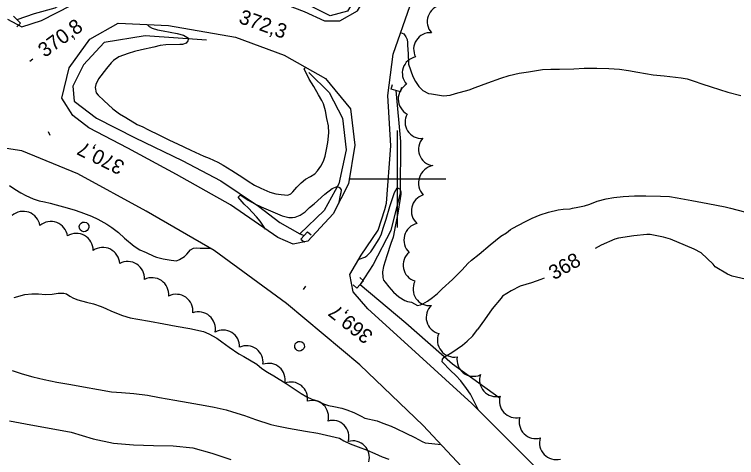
# Model space of a CAD drawing. Extents: x 287698 to 290158, y 5234163 to 5237182.
# Drawn here: x 288721 to 288870, y 5235742.5 to 5235833.9 of the extents above; entities that cross this region are included whole.
import ezdxf

# ---------------------------------------------------------------- set-up
doc = ezdxf.new("R2010")
doc.units = 0
for name, color, linetype in [('Niveau 1', 7, 'Continuous'), ('Niveau 2', 7, 'Continuous'), ('Niveau 21', 7, 'Continuous'), ('Niveau 26', 7, 'Continuous'), ('Niveau 3', 7, 'Continuous'), ('Niveau 36', 7, 'Continuous'), ('Niveau 4', 7, 'Continuous'), ('Niveau 44', 7, 'Continuous'), ('Niveau 61', 7, 'Continuous')]:
    doc.layers.add(name, color=color, linetype=linetype)

msp = doc.modelspace()

# ---------------------------------------------------------------- linework, layer by layer
at = {"layer": 'Niveau 1'}
for points in [[(288720.03, 5235798.67), (288721.13, 5235797.86), (288722.32, 5235797.13), (288723.37, 5235796.57), (288724.9, 5235795.9), (288726.12, 5235795.48), (288727.23, 5235795.29), (288728.4, 5235795.02), (288729.67, 5235794.63), (288731.15, 5235794.24), (288733.35, 5235793.6), (288734.74, 5235793.11), (288736.93, 5235792.28), (288738.25, 5235791.66), (288740.12, 5235790.67), (288741.14, 5235789.97), (288742.47, 5235788.93), (288743.76, 5235787.77), (288745.72, 5235786.09), (288746.93, 5235785.35), (288748.23, 5235784.8), (288749.76, 5235784.04), (288750.34, 5235783.82), (288751.72, 5235783.5), (288753.39, 5235783.2), (288754.49, 5235783.12), (288755.07, 5235783.38), (288756.1, 5235784.01), (288756.6, 5235784.48), (288757.37, 5235785.39), (288758, 5235785.69), (288758.63, 5235785.76), (288759.35, 5235785.68), (288761.38, 5235785.71)], [(288772.82, 5235789.66), (288771.71, 5235791.28), (288770.94, 5235792.16), (288769.31, 5235793.94), (288768.43, 5235794.8), (288767.15, 5235796.23), (288767.56, 5235796.62), (288768.19, 5235796.29), (288769.23, 5235795.58), (288770.59, 5235794.85), (288771.9, 5235794.25), (288774.32, 5235793.18), (288776.25, 5235792.38), (288777.62, 5235792.05), (288778.41, 5235792.03), (288778.92, 5235792.12), (288780, 5235792.55), (288781.03, 5235793.23), (288781.9, 5235794.09), (288782.83, 5235794.89), (288785.06, 5235796.82), (288786.54, 5235797.99), (288787.6, 5235798.42), (288788.08, 5235798.23), (288788.39, 5235797.72), (288788.37, 5235797.16), (288788.24, 5235796.66), (288787.85, 5235794.85)], [(288792.11, 5235783.46), (288793.27, 5235783.83), (288793.72, 5235784.1), (288794.57, 5235784.97), (288794.94, 5235785.55), (288796.24, 5235787.66), (288796.72, 5235788.66), (288797.05, 5235789.83), (288797.67, 5235791.72), (288798.43, 5235794.28), (288798.89, 5235795.53), (288799.4, 5235797.17), (288799.97, 5235798.17), (288800.53, 5235797.93), (288800.75, 5235797.3), (288800.76, 5235796.79), (288800.62, 5235795.99), (288800.09, 5235792.96), (288799.64, 5235790.5), (288799.13, 5235787.98), (288798.68, 5235786.68), (288797.81, 5235784.14), (288797.15, 5235781.95), (288796.96, 5235780.81), (288797, 5235779.63), (288797.17, 5235779.13), (288797.48, 5235778.67), (288798.25, 5235777.7), (288799.21, 5235776.66), (288800.34, 5235775.64), (288801.52, 5235774.9), (288802.12, 5235774.71), (288802.9, 5235774.57)], [(288802.9, 5235774.57), (288804.14, 5235773.9), (288804.76, 5235774.01), (288805.24, 5235774.2), (288806.26, 5235774.79), (288807.26, 5235775.52), (288808.27, 5235776.35), (288809.25, 5235777.28), (288811.38, 5235779.25), (288813.4, 5235781.24), (288814.56, 5235782.55), (288815.27, 5235783.2), (288816.85, 5235784.49), (288819.15, 5235786.42), (288821.33, 5235788.18), (288822.51, 5235788.87), (288823.32, 5235789.54), (288823.81, 5235789.81), (288826.29, 5235791.17), (288827.84, 5235791.92), (288829.47, 5235792.56), (288831.17, 5235793.14), (288833.18, 5235793.6), (288834.2, 5235793.73), (288835.64, 5235793.8), (288836.13, 5235793.96), (288837.23, 5235794.15), (288838.59, 5235794.46), (288839.72, 5235794.81), (288841.23, 5235795.4), (288843.05, 5235795.91), (288844.67, 5235796.16), (288846.6, 5235796.38), (288848.92, 5235796.5), (288851.26, 5235796.49), (288854.29, 5235796.45), (288856.11, 5235796.34), (288857.73, 5235796.07), (288860.72, 5235795.54), (288864.06, 5235794.95), (288867.6, 5235794.27), (288868.7, 5235793.98), (288871.61, 5235793.19)]]:
    msp.add_lwpolyline(points, dxfattribs=at)
at = {"layer": 'Niveau 2'}
for points in [[(288748.41, 5235831.89), (288748.85, 5235831.44), (288749.45, 5235831.13), (288750.51, 5235830.75), (288751.69, 5235830.54), (288754.62, 5235830.02), (288755.93, 5235829.68), (288756.92, 5235829.02), (288756.82, 5235828.5), (288756.43, 5235828.01), (288755.72, 5235827.76), (288755.13, 5235827.74), (288752.26, 5235827.65), (288751.06, 5235827.5), (288749.81, 5235827.22), (288747.22, 5235826.67), (288745.8, 5235826.3), (288744.51, 5235825.88), (288742.58, 5235825.16), (288741.44, 5235824.44), (288740.96, 5235823.95), (288740.05, 5235822.82), (288738.38, 5235820.64), (288737.82, 5235819.47), (288737.71, 5235818.88), (288737.88, 5235817.77), (288738.32, 5235817.25), (288739.48, 5235816.18), (288741.31, 5235814.46), (288742.71, 5235813.44), (288744.03, 5235812.64), (288746.38, 5235811.24), (288747.55, 5235810.74), (288748.58, 5235810.21), (288750.98, 5235809.05), (288753.03, 5235807.99), (288754.67, 5235807.23), (288757.39, 5235805.96), (288760.08, 5235804.71), (288761.19, 5235804.29), (288762.98, 5235803.48), (288764.08, 5235802.83), (288765.9, 5235801.71), (288768.13, 5235800.31), (288769.25, 5235799.51), (288770.53, 5235798.74), (288771.83, 5235798.1), (288773.7, 5235797.25), (288774.93, 5235796.93), (288776.04, 5235796.75), (288777.45, 5235796.66), (288778.01, 5235796.95), (288778.43, 5235797.34), (288779.27, 5235798.33), (288780.17, 5235799.19), (288781.07, 5235799.92), (288782.09, 5235800.49), (288782.97, 5235801.08), (288783.53, 5235801.65), (288784.25, 5235802.62), (288784.75, 5235803.63), (288785.14, 5235804.72), (288785.43, 5235806.05), (288785.68, 5235807.5), (288785.91, 5235809.52)], [(288800.68, 5235830.21), (288801.33, 5235829.94), (288801.76, 5235829.35), (288802.01, 5235828.8), (288802.13, 5235828.16), (288802.13, 5235827.61), (288802.25, 5235825.82), (288802.32, 5235823.82), (288802.33, 5235823.66)], [(288785.91, 5235809.52), (288785.79, 5235810.97), (288785.48, 5235812.45), (288785.21, 5235814.06), (288784.76, 5235815.51), (288784.44, 5235816.16), (288783.74, 5235817.32), (288782.77, 5235819.08), (288781.81, 5235820.61), (288780.79, 5235822.69), (288781.15, 5235823.03)], [(288802.33, 5235823.66), (288803.18, 5235821.12), (288803.72, 5235820.1), (288804.44, 5235819.04), (288805.28, 5235818.23), (288806.44, 5235817.64), (288807.07, 5235817.53), (288809.54, 5235817.14), (288810.88, 5235817.3), (288812, 5235817.61), (288814.82, 5235818.41), (288816.03, 5235818.85), (288818.65, 5235819.8), (288821.33, 5235820.79), (288823.08, 5235821.33), (288825.1, 5235821.79), (288827.07, 5235822.13), (288829.92, 5235822.57), (288831.69, 5235822.66), (288833.46, 5235822.66), (288836.39, 5235822.71), (288838.56, 5235822.83), (288841.12, 5235822.85), (288843.63, 5235822.77), (288845.83, 5235822.63), (288847.71, 5235822.38), (288849.58, 5235822.05), (288852.77, 5235821.51), (288855.07, 5235821.26), (288858.54, 5235820.85), (288859.79, 5235820.62), (288861.26, 5235820.18), (288862.81, 5235819.62), (288864.76, 5235818.97), (288868.19, 5235817.9), (288870.83, 5235817.24)], [(288883.6, 5235775.74), (288881.74, 5235776.63), (288879.89, 5235777.12), (288878.83, 5235777.36), (288876.59, 5235778.11), (288873.81, 5235778.84), (288871.74, 5235779.3), (288869.05, 5235779.95), (288868.11, 5235780.36), (288865.53, 5235781.88), (288865.13, 5235782.38), (288862.66, 5235784.72), (288861.22, 5235785.52), (288859.45, 5235786.29), (288856.38, 5235787.53), (288854.87, 5235788), (288852.16, 5235788.52), (288851.48, 5235788.56), (288848.76, 5235788.23), (288845.59, 5235787.8), (288844.84, 5235787.56), (288842.07, 5235786.3), (288840.84, 5235785.65)], [(288830.31, 5235779.52), (288829.62, 5235779.23), (288827.66, 5235778.54), (288825.31, 5235777.83), (288823.49, 5235776.88), (288821.67, 5235775.79), (288821.4, 5235775.4), (288819.54, 5235773.22), (288817.95, 5235770.95), (288816.51, 5235768.93)], [(288720.99, 5235775.55), (288723.21, 5235776.13), (288724.6, 5235776.29), (288726.02, 5235776.3), (288727.46, 5235776.17), (288728.82, 5235776.22), (288730.08, 5235776.42), (288731.24, 5235776.43), (288731.74, 5235776.3), (288732.44, 5235775.8), (288733.19, 5235775.4), (288734.09, 5235775.07), (288735.89, 5235774.55), (288737.35, 5235774.23), (288738.94, 5235773.69), (288739.87, 5235773.23), (288741.04, 5235772.73), (288743.35, 5235771.81), (288744.92, 5235771.33), (288746.51, 5235771.03), (288748.92, 5235770.61), (288751.87, 5235770.08), (288754.42, 5235769.63), (288757.24, 5235769.14), (288760.06, 5235768.54), (288761.13, 5235768), (288762.8, 5235767.1), (288763.84, 5235766.4), (288765.32, 5235765.29), (288767.29, 5235763.9), (288768.33, 5235763.33), (288771.01, 5235761.75), (288772.09, 5235760.9), (288773.26, 5235760.09), (288774.53, 5235759.35), (288777.05, 5235757.8), (288778.31, 5235756.93), (288780.16, 5235755.71), (288781.32, 5235755.02), (288782.37, 5235754.56), (288783.75, 5235754.13), (288784.77, 5235753.58), (288785.79, 5235753.23), (288786.94, 5235753.04), (288788.54, 5235752.7), (288789.57, 5235752.35), (288791, 5235751.76), (288792.53, 5235751.01), (288793.3, 5235750.63)], [(288816.67, 5235752.38), (288816.06, 5235753.68), (288815.07, 5235755.55), (288814.28, 5235756.73), (288813.07, 5235758.35), (288812.1, 5235759.41), (288810.98, 5235760.46), (288809.25, 5235762.28), (288809.32, 5235762.83), (288809.67, 5235763.21), (288810.08, 5235763.51), (288811.22, 5235764.2), (288813.46, 5235765.66), (288814.42, 5235766.5), (288815.6, 5235767.58), (288816.51, 5235768.93)], [(288720.57, 5235760.46), (288722.62, 5235759.79), (288724.8, 5235759.13), (288727.14, 5235758.58), (288729.75, 5235758.08), (288732.69, 5235757.56), (288735.3, 5235757.1), (288738.37, 5235756.56), (288741.05, 5235756.09), (288743.15, 5235755.9), (288745.69, 5235755.7), (288748.5, 5235755.34), (288750.94, 5235754.91), (288754.15, 5235754.34), (288756.89, 5235753.86), (288760.36, 5235753.25), (288762.24, 5235752.87), (288764.68, 5235752.31), (288765.99, 5235751.93), (288768.49, 5235751.14), (288770.72, 5235750.36), (288773.94, 5235749.29), (288775.15, 5235749.01), (288777.53, 5235748.58), (288781.06, 5235747.95), (288783.64, 5235747.5), (288785.4, 5235747.13), (288788.07, 5235746.47), (288788.96, 5235745.92), (288790.26, 5235745.32), (288791.93, 5235744.68), (288793.76, 5235744.04), (288795.35, 5235743.3), (288796.9, 5235742.64), (288798.22, 5235742.15)], [(288720.05, 5235750.05), (288724.43, 5235749.25), (288728.58, 5235748.52), (288732.75, 5235747.72), (288737.3, 5235746.39), (288741.46, 5235745.43), (288745.61, 5235745.1), (288749.75, 5235744.98), (288753.77, 5235744.91), (288757.83, 5235744.5), (288761.76, 5235743.4), (288765.67, 5235742.11)], [(288793.3, 5235750.63), (288795.84, 5235750.04), (288797, 5235749.58), (288798.72, 5235748.97), (288799.77, 5235748.46), (288801.76, 5235747.54), (288803.62, 5235746.63), (288805.12, 5235745.78), (288805.77, 5235745.55), (288807.1, 5235745.41), (288809.05, 5235745.16)]]:
    msp.add_lwpolyline(points, dxfattribs=at)
at = {"layer": 'Niveau 21'}
for points in [[(288797.8, 5235794.98), (288798.67, 5235806.8), (288798.04, 5235817.24), (288799.13, 5235825.74), (288802.63, 5235835.82), (288808.09, 5235846.63), (288817.08, 5235863.08), (288824.94, 5235876.96), (288833.55, 5235892.2), (288842.78, 5235910.19), (288853.09, 5235928.23)], [(288719.61, 5235832.97), (288722.57, 5235831.41), (288726.63, 5235832.7), (288732.8, 5235835.89), (288738.18, 5235838.86), (288744.81, 5235840.49), (288752.71, 5235840.93), (288759.32, 5235840.41), (288767, 5235839.16), (288774.47, 5235837.04), (288780.78, 5235834.52), (288785, 5235832.64), (288788.13, 5235832.61), (288791.76, 5235834.71), (288795.38, 5235840.75), (288801.49, 5235853.85), (288807.31, 5235864.32), (288812.97, 5235874.09), (288818.02, 5235882.46), (288823.57, 5235893.62), (288827.03, 5235900.87)], [(288733.11, 5235813.12), (288730.84, 5235816.66), (288732.35, 5235822.89), (288736.6, 5235828.86), (288742.41, 5235832.17), (288752.79, 5235831.68), (288766.63, 5235829.28), (288776.67, 5235825.56), (288785.21, 5235820.75), (288790.33, 5235814.45), (288791.24, 5235806.95), (288789.96, 5235799.01), (288786.78, 5235792.76), (288781.53, 5235787.17), (288778.54, 5235786.51), (288775.34, 5235787.93), (288765.58, 5235794.64), (288754.47, 5235800.91), (288744.44, 5235806.32), (288736.4, 5235810.55), (288733.11, 5235813.12)], [(288930.12, 5235481.92), (288923.96, 5235498.58), (288917.4, 5235516.56), (288911.7, 5235532.16), (288905.14, 5235550.55), (288898.43, 5235571.09), (288892.3, 5235587.97), (288884.77, 5235607.98), (288876.58, 5235630.61), (288870.03, 5235650.2), (288863.94, 5235666.55), (288857.87, 5235680.15), (288851, 5235692.38), (288841.37, 5235707.56), (288830.57, 5235721.47), (288817.25, 5235736.39), (288805.35, 5235749.11), (288792.27, 5235761.66), (288777.13, 5235774.32), (288762.23, 5235785.22), (288748.23, 5235793.37), (288734.09, 5235801.03), (288722.53, 5235805.81), (288711.22, 5235807.49)], [(288828.15, 5235740.86), (288815.4, 5235753.66), (288802.14, 5235765.7), (288793.92, 5235773.17), (288790.89, 5235776.68), (288790.19, 5235780.29), (288792.57, 5235784.23), (288796.03, 5235789.41), (288797.44, 5235793.67), (288797.8, 5235794.98)]]:
    msp.add_lwpolyline(points, dxfattribs=at)
at = {"layer": 'Niveau 26'}
for p, q in [((288720.86, 5235833.57), (288722.26, 5235832.11)), ((288722.26, 5235832.11), (288721.53, 5235831.42)), ((288798.74, 5235818.54), (288799.03, 5235819.5)), ((288800.68, 5235817.97), (288800.96, 5235818.92)), ((288800.68, 5235817.97), (288798.74, 5235818.54)), ((288780.13, 5235787.58), (288781.46, 5235789.1)), ((288781.46, 5235789.1), (288782.21, 5235788.44)), ((288780.13, 5235787.58), (288780.89, 5235786.92)), ((288793.01, 5235778.98), (288791.68, 5235777.46)), ((288793.01, 5235778.98), (288792.25, 5235779.64)), ((288791.68, 5235777.46), (288790.93, 5235778.12))]:
    msp.add_line(p, q, dxfattribs=at)
at = {"layer": 'Niveau 3'}
for p, q in [((288724.19, 5235824.31), (288724.84, 5235824.78)), ((288728.37, 5235808.96), (288728.09, 5235809.7)), ((288780.64, 5235777.21), (288781.14, 5235777.83))]:
    msp.add_line(p, q, dxfattribs=at)
at = {"layer": 'Niveau 36'}
for centre in [(288735.39, 5235790.1), (288779.84, 5235765.47)]:
    msp.add_ellipse(centre, major_axis=(0.994, -0.109), ratio=0.999984, dxfattribs=at)
at = {"layer": 'Niveau 4'}
for points in [[(288803.19, 5235861.34), (288797.43, 5235849.85), (288792.7, 5235839.66), (288789.74, 5235834.6), (288786.15, 5235833.69), (288780.36, 5235836.53), (288768.91, 5235840.77), (288758.97, 5235841.98), (288749.7, 5235842.11), (288741.4, 5235841.08), (288736.18, 5235839.26), (288729.35, 5235835.25), (288725.1, 5235834.07), (288721.55, 5235832.85)], [(288760.65, 5235828.6), (288748.01, 5235829.54), (288739.56, 5235828.12), (288735.25, 5235823.56), (288733.11, 5235819.16), (288733.32, 5235816.03), (288737.94, 5235812.54), (288745.94, 5235808.46), (288755.64, 5235803.82), (288763.63, 5235799.6), (288771.37, 5235794.4), (288775.76, 5235791.01), (288779.89, 5235788.67)], [(288781.76, 5235821.93), (288785.92, 5235817.86), (288788.68, 5235812.53), (288789.43, 5235806.02), (288787.91, 5235799.01), (288784.9, 5235793.51), (288779.89, 5235788.67)], [(288799.72, 5235818.25), (288800.66, 5235807.75), (288800.59, 5235797.14), (288798.68, 5235789.33), (288794.99, 5235782.35), (288792.35, 5235778.23), (288801.75, 5235770.28), (288811.4, 5235761.83), (288821.03, 5235754.87)], [(288779.89, 5235788.67), (288780.79, 5235788.33)]]:
    msp.add_lwpolyline(points, dxfattribs=at)
at = {"layer": 'Niveau 44'}
for centre, radius, start, end in [((288809.62, 5235832.45), 3.44, 99.6702, 221.5342), ((288728.54, 5235787.74), 3.48, 8.2165, 130.1417), ((288804.92, 5235787.38), 3.55, 104.1272, 225.7358), ((288733.8, 5235785.27), 3.48, 359.5612, 121.4158), ((288764.08, 5235765.39), 3.41, 357.8028, 119.4111), ((288768.91, 5235762.16), 3.41, 352.8423, 114.6088)]:
    msp.add_arc(centre, radius, start, end, dxfattribs=at)
for centre, major_axis, ratio, start_param, end_param in [((288806.79, 5235826.76), (-2.54, 2.29), 0.999827, 5.372497, 7.502084), ((288804.43, 5235821.84), (-3.22, 1.11), 0.993621, 5.23765, 7.357909), ((288803.71, 5235816.5), (-3.53, -0.08), 0.999574, 5.218299, 7.342839), ((288805.01, 5235811.75), (-3.1, -1.44), 0.987763, 5.337055, 7.493739), ((288807.8, 5235806.12), (1.16, -3.22), 0.999861, 3.634985, 5.789793), ((288808.03, 5235799.17), (-3.48, 1.1), 0.997158, 5.219819, 7.340677), ((288806.34, 5235793.39), (-3.36, 0.75), 0.999994, 5.220502, 7.345906), ((288722.87, 5235789.82), (1.36, 3.21), 0.999011, 5.282892, 7.40713), ((288739.26, 5235782.37), (1.83, 2.97), 0.999511, 5.310746, 7.437306), ((288804.61, 5235782.2), (0.66, -3.35), 0.999938, 3.635042, 5.789736), ((288744.38, 5235779.46), (1.98, 2.87), 0.997257, 5.256955, 7.377201), ((288749.38, 5235776.13), (1.96, 2.89), 0.995762, 5.21864, 7.33681), ((288806.66, 5235777.26), (-3.25, -1.05), 0.99593, 5.49561, 7.650047), ((288754.37, 5235772.71), (1.98, 2.86), 0.999561, 5.215675, 7.344075), ((288809.4, 5235771.41), (-3.35, -0.78), 0.996385, 5.248004, 7.373295), ((288758.99, 5235769.06), (2.27, 2.66), 0.996071, 5.215964, 7.333187), ((288811.81, 5235766.76), (-2.76, -2.24), 0.992036, 5.213005, 7.328065), ((288773.46, 5235758.53), (2.94, 1.72), 0.999961, 5.544041, 7.670933), ((288815.72, 5235762.68), (2.69, -2.11), 0.999243, 3.634638, 5.79014), ((288820.39, 5235758.49), (-3.26, -1.03), 0.997318, 5.639356, 7.794347), ((288778.09, 5235754.67), (2.35, 2.47), 0.999486, 5.310009, 7.436658), ((288824.5, 5235754.14), (-2.51, -2.38), 0.99156, 5.214067, 7.322085), ((288782.43, 5235750.87), (2.34, 2.48), 0.994547, 5.21707, 7.335537), ((288786.62, 5235746.75), (2.42, 2.41), 0.996743, 5.219621, 7.338913), ((288828.58, 5235749.86), (-2.43, -2.46), 0.996269, 5.216553, 7.335492), ((288790.82, 5235742.51), (2.5, 2.36), 0.996374, 5.25137, 7.371747), ((288832.78, 5235745.51), (3.31, -0.95), 0.999995, 3.116419, 5.244813)]:
    msp.add_ellipse(centre, major_axis=major_axis, ratio=ratio, start_param=start_param, end_param=end_param, dxfattribs=at)
at = {"layer": 'Niveau 61'}
for points in [[(288800, 5235810), (288800, 5235800), (288800, 5235790)], [(288790, 5235800), (288800, 5235800), (288810, 5235800)]]:
    msp.add_lwpolyline(points, dxfattribs=at)

# ---------------------------------------------------------------- texts
at = {"layer": 'Niveau 2'}
msp.add_text('368', height=3, rotation=29.4505, dxfattribs=at).set_placement((288832.3, 5235779.05))
at = {"layer": 'Niveau 3'}
for s, rotation, p in [('372,3', 340.392, (288767.11, 5235832.24)), ('370,8', 36.0162, (288727.29, 5235824.94)), ('370,7', 153.6139, (288744.01, 5235803.4)), ('369,7', 141.5632, (288795.24, 5235768.08))]:
    msp.add_text(s, height=3, rotation=rotation, dxfattribs=at).set_placement(p)

doc.saveas('drawing.dxf')
